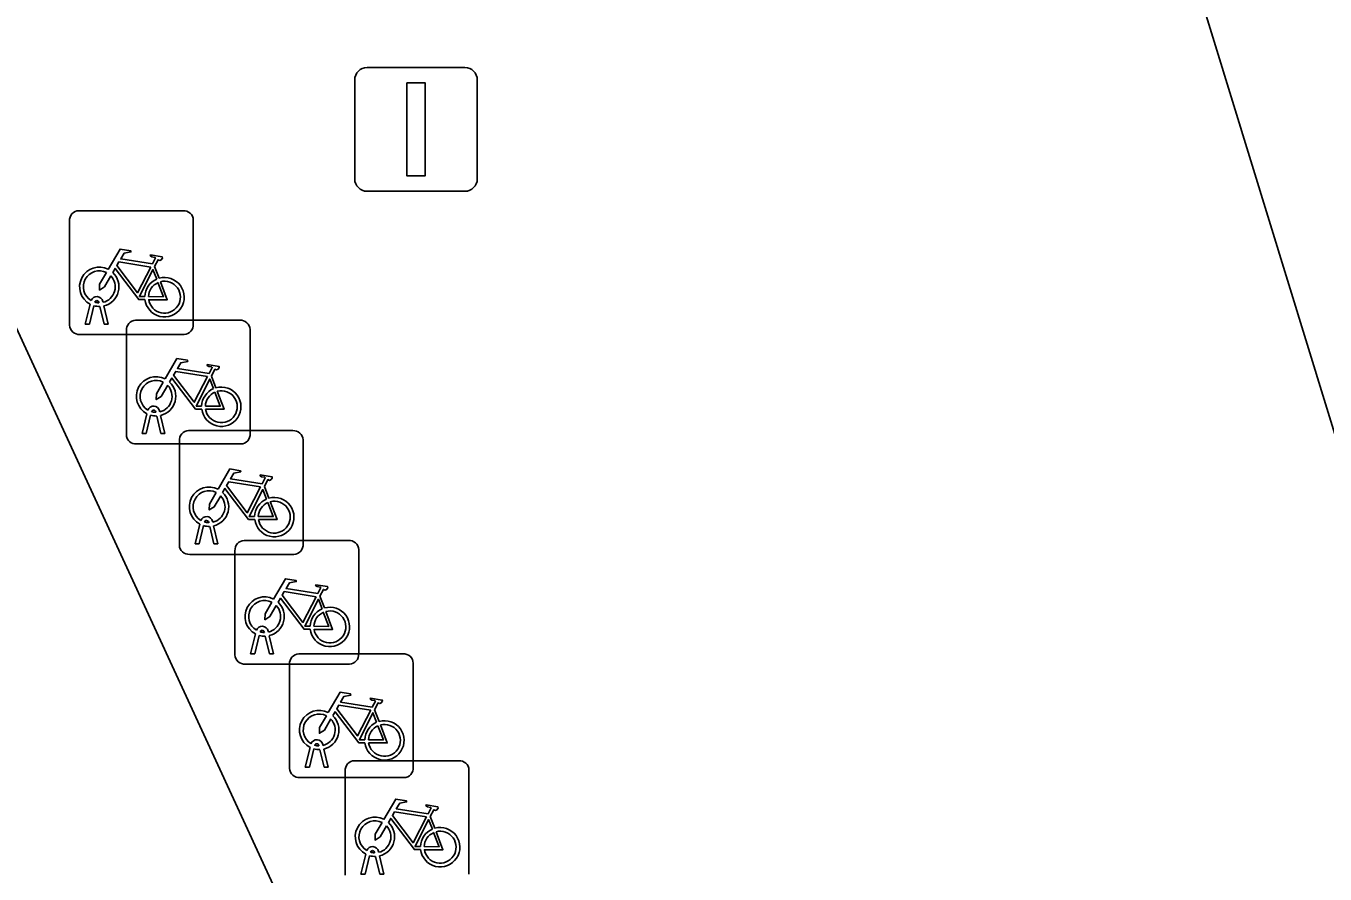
# Model space of a CAD drawing. Extents: x 162172 to 163187, y 382874 to 383685.
# Drawn here: x 162974.75 to 162985.24, y 383538.43 to 383545.28 of the extents above; entities that cross this region are included whole.
import ezdxf

# ---------------------------------------------------------------- set-up
doc = ezdxf.new("R2010")
doc.units = 0
for name, color, linetype in [('IMGEO_Fietsenrek', 7, 'Continuous'), ('IMGEO_Groenvoorziening', 7, 'Continuous'), ('IMGEO_Lichtmast', 7, 'Continuous'), ('IMGEO_Pand', 7, 'Continuous'), ('IMGEO_Voetgangersgebied_open', 7, 'Continuous')]:
    doc.layers.add(name, color=color, linetype=linetype)

msp = doc.modelspace()

# ---------------------------------------------------------------- linework, layer by layer
at = {"layer": 'IMGEO_Fietsenrek'}
for p, q in [((162975.177, 383543.789), (162976.018, 383543.789)), ((162976.018, 383543.789), (162975.177, 383543.789)), ((162975.102, 383542.864), (162975.102, 383543.705)), ((162975.102, 383543.705), (162975.102, 383542.864)), ((162976.102, 383543.714), (162976.102, 383542.873)), ((162976.102, 383542.873), (162976.102, 383543.714)), ((162975.789, 383543.338), (162975.825, 383543.243)), ((162975.229, 383542.873), (162975.268, 383543.033)), ((162975.34, 383543.045), (162975.339, 383543.049)), ((162975.371, 383543.056), (162975.372, 383543.049)), ((162975.298, 383543.021), (162975.263, 383542.873)), ((162975.381, 383542.873), (162975.347, 383543.015)), ((162975.379, 383543.019), (162975.414, 383542.873)), ((162975.263, 383542.873), (162975.229, 383542.873)), ((162975.414, 383542.873), (162975.381, 383542.873)), ((162975.561, 383541.979), (162975.561, 383542.82)), ((162975.561, 383542.82), (162975.561, 383541.979)), ((162975.636, 383542.904), (162976.477, 383542.904)), ((162976.477, 383542.904), (162975.636, 383542.904)), ((162976.561, 383542.829), (162976.561, 383541.988)), ((162976.561, 383541.988), (162976.561, 383542.829)), ((162976.027, 383542.789), (162975.186, 383542.789)), ((162975.186, 383542.789), (162976.027, 383542.789)), ((162976.248, 383542.453), (162976.284, 383542.358)), ((162975.688, 383541.988), (162975.727, 383542.148)), ((162975.757, 383542.136), (162975.722, 383541.988)), ((162975.799, 383542.16), (162975.798, 383542.164)), ((162975.84, 383541.988), (162975.806, 383542.13)), ((162975.83, 383542.171), (162975.831, 383542.164)), ((162975.838, 383542.134), (162975.873, 383541.988)), ((162975.722, 383541.988), (162975.688, 383541.988)), ((162975.873, 383541.988), (162975.84, 383541.988)), ((162976.064, 383542.012), (162976.905, 383542.012)), ((162976.905, 383542.012), (162976.064, 383542.012)), ((162976.486, 383541.904), (162975.645, 383541.904)), ((162975.645, 383541.904), (162976.486, 383541.904)), ((162975.989, 383541.087), (162975.989, 383541.928)), ((162975.989, 383541.928), (162975.989, 383541.087)), ((162976.989, 383541.937), (162976.989, 383541.096)), ((162976.989, 383541.096), (162976.989, 383541.937)), ((162976.676, 383541.561), (162976.712, 383541.466)), ((162976.116, 383541.096), (162976.155, 383541.256)), ((162976.185, 383541.244), (162976.15, 383541.096)), ((162976.227, 383541.268), (162976.226, 383541.272)), ((162976.268, 383541.096), (162976.234, 383541.238)), ((162976.258, 383541.279), (162976.259, 383541.272)), ((162976.266, 383541.242), (162976.301, 383541.096)), ((162976.15, 383541.096), (162976.116, 383541.096)), ((162976.301, 383541.096), (162976.268, 383541.096)), ((162976.438, 383540.2), (162976.438, 383541.041)), ((162976.438, 383541.041), (162976.438, 383540.2)), ((162976.513, 383541.125), (162977.354, 383541.125)), ((162977.354, 383541.125), (162976.513, 383541.125)), ((162977.438, 383541.05), (162977.438, 383540.209)), ((162977.438, 383540.209), (162977.438, 383541.05)), ((162976.914, 383541.012), (162976.073, 383541.012)), ((162976.073, 383541.012), (162976.914, 383541.012)), ((162977.125, 383540.674), (162977.161, 383540.579)), ((162976.565, 383540.209), (162976.604, 383540.369)), ((162976.634, 383540.357), (162976.599, 383540.209)), ((162976.676, 383540.381), (162976.675, 383540.385)), ((162976.717, 383540.209), (162976.683, 383540.351)), ((162976.707, 383540.392), (162976.708, 383540.385)), ((162976.715, 383540.355), (162976.75, 383540.209)), ((162976.599, 383540.209), (162976.565, 383540.209)), ((162976.75, 383540.209), (162976.717, 383540.209)), ((162976.954, 383540.208), (162977.795, 383540.208)), ((162977.795, 383540.208), (162976.954, 383540.208)), ((162977.363, 383540.125), (162976.522, 383540.125)), ((162976.522, 383540.125), (162977.363, 383540.125)), ((162976.879, 383539.283), (162976.879, 383540.124)), ((162976.879, 383540.124), (162976.879, 383539.283)), ((162977.879, 383540.133), (162977.879, 383539.292)), ((162977.879, 383539.292), (162977.879, 383540.133)), ((162977.566, 383539.757), (162977.602, 383539.662)), ((162977.117, 383539.464), (162977.116, 383539.468)), ((162977.148, 383539.475), (162977.149, 383539.468)), ((162977.006, 383539.292), (162977.045, 383539.452)), ((162977.075, 383539.44), (162977.04, 383539.292)), ((162977.158, 383539.292), (162977.124, 383539.434)), ((162977.156, 383539.438), (162977.191, 383539.292)), ((162977.04, 383539.292), (162977.006, 383539.292)), ((162977.191, 383539.292), (162977.158, 383539.292)), ((162977.329, 383538.42), (162977.329, 383539.261)), ((162977.329, 383539.261), (162977.329, 383538.42)), ((162977.404, 383539.345), (162978.245, 383539.345)), ((162978.245, 383539.345), (162977.404, 383539.345)), ((162978.329, 383539.27), (162978.329, 383538.429)), ((162978.329, 383538.429), (162978.329, 383539.27)), ((162977.804, 383539.208), (162976.963, 383539.208)), ((162976.963, 383539.208), (162977.804, 383539.208)), ((162978.016, 383538.894), (162978.052, 383538.799)), ((162977.456, 383538.429), (162977.495, 383538.589)), ((162977.525, 383538.577), (162977.49, 383538.429)), ((162977.567, 383538.601), (162977.566, 383538.605)), ((162977.608, 383538.429), (162977.574, 383538.571)), ((162977.598, 383538.612), (162977.599, 383538.605)), ((162977.606, 383538.575), (162977.641, 383538.429)), ((162977.49, 383538.429), (162977.456, 383538.429)), ((162977.641, 383538.429), (162977.608, 383538.429))]:
    msp.add_line(p, q, dxfattribs=at)
for points in [[(162975.415, 383543.315), (162975.51, 383543.479), (162975.596, 383543.465), (162975.598, 383543.456), (162975.542, 383543.445), (162975.515, 383543.4), (162975.771, 383543.359)], [(162975.758, 383543.334), (162975.501, 383543.375), (162975.484, 383543.346), (162975.651, 383543.126), (162975.758, 383543.334)], [(162975.771, 383543.359), (162975.796, 383543.408), (162975.79, 383543.412), (162975.767, 383543.416), (162975.755, 383543.423), (162975.754, 383543.426), (162975.756, 383543.431), (162975.851, 383543.416), (162975.853, 383543.406), (162975.843, 383543.393), (162975.831, 383543.387), (162975.817, 383543.393), (162975.789, 383543.338)], [(162975.436, 383543.263), (162975.384, 383543.173), (162975.344, 383543.148), (162975.345, 383543.195), (162975.4, 383543.289)], [(162975.711, 383543.071), (162975.661, 383543.071), (162975.47, 383543.322), (162975.451, 383543.29)], [(162975.806, 383543.236), (162975.776, 383543.313), (162975.667, 383543.095), (162975.71, 383543.095)], [(162975.74, 383543.095), (162975.86, 383543.094), (162975.816, 383543.208)], [(162975.836, 383543.215), (162975.891, 383543.07), (162975.741, 383543.07)], [(162975.874, 383542.43), (162975.969, 383542.594), (162976.055, 383542.58), (162976.057, 383542.571), (162976.001, 383542.56), (162975.974, 383542.515), (162976.23, 383542.474)], [(162976.23, 383542.474), (162976.255, 383542.523), (162976.249, 383542.527), (162976.226, 383542.531), (162976.214, 383542.538), (162976.213, 383542.541), (162976.215, 383542.546), (162976.31, 383542.531), (162976.312, 383542.521), (162976.302, 383542.508), (162976.29, 383542.502), (162976.276, 383542.508), (162976.248, 383542.453)], [(162975.895, 383542.378), (162975.843, 383542.288), (162975.803, 383542.263), (162975.804, 383542.31), (162975.859, 383542.404)], [(162976.17, 383542.186), (162976.12, 383542.186), (162975.929, 383542.437), (162975.91, 383542.405)], [(162976.217, 383542.449), (162975.96, 383542.49), (162975.943, 383542.461), (162976.11, 383542.241), (162976.217, 383542.449)], [(162976.265, 383542.351), (162976.235, 383542.428), (162976.126, 383542.21), (162976.169, 383542.21)], [(162976.199, 383542.21), (162976.319, 383542.209), (162976.275, 383542.323)], [(162976.295, 383542.33), (162976.35, 383542.185), (162976.2, 383542.185)], [(162976.302, 383541.538), (162976.397, 383541.702), (162976.483, 383541.688), (162976.485, 383541.679), (162976.429, 383541.668), (162976.402, 383541.623), (162976.658, 383541.582)], [(162976.645, 383541.557), (162976.388, 383541.598), (162976.371, 383541.569), (162976.538, 383541.349), (162976.645, 383541.557)], [(162976.658, 383541.582), (162976.683, 383541.631), (162976.677, 383541.635), (162976.654, 383541.639), (162976.642, 383541.646), (162976.641, 383541.649), (162976.643, 383541.654), (162976.738, 383541.639), (162976.74, 383541.629), (162976.73, 383541.616), (162976.718, 383541.61), (162976.704, 383541.616), (162976.676, 383541.561)], [(162976.323, 383541.486), (162976.271, 383541.396), (162976.231, 383541.371), (162976.232, 383541.418), (162976.287, 383541.512)], [(162976.598, 383541.294), (162976.548, 383541.294), (162976.357, 383541.545), (162976.338, 383541.513)], [(162976.693, 383541.459), (162976.663, 383541.536), (162976.554, 383541.318), (162976.597, 383541.318)], [(162976.627, 383541.318), (162976.747, 383541.317), (162976.703, 383541.431)], [(162976.723, 383541.438), (162976.778, 383541.293), (162976.628, 383541.293)], [(162976.751, 383540.651), (162976.846, 383540.815), (162976.932, 383540.801), (162976.934, 383540.792), (162976.878, 383540.781), (162976.851, 383540.736), (162977.107, 383540.695)], [(162977.107, 383540.695), (162977.132, 383540.744), (162977.126, 383540.748), (162977.103, 383540.752), (162977.091, 383540.759), (162977.09, 383540.762), (162977.092, 383540.767), (162977.187, 383540.752), (162977.189, 383540.742), (162977.179, 383540.729), (162977.167, 383540.723), (162977.153, 383540.729), (162977.125, 383540.674)], [(162976.772, 383540.599), (162976.72, 383540.509), (162976.68, 383540.484), (162976.681, 383540.531), (162976.736, 383540.625)], [(162977.047, 383540.407), (162976.997, 383540.407), (162976.806, 383540.658), (162976.787, 383540.626)], [(162977.094, 383540.67), (162976.837, 383540.711), (162976.82, 383540.682), (162976.987, 383540.462), (162977.094, 383540.67)], [(162977.142, 383540.572), (162977.112, 383540.649), (162977.003, 383540.431), (162977.046, 383540.431)], [(162977.076, 383540.431), (162977.196, 383540.43), (162977.152, 383540.544)], [(162977.172, 383540.551), (162977.227, 383540.406), (162977.077, 383540.406)], [(162977.192, 383539.734), (162977.287, 383539.898), (162977.373, 383539.884), (162977.375, 383539.875), (162977.319, 383539.864), (162977.292, 383539.819), (162977.548, 383539.778)], [(162977.535, 383539.753), (162977.278, 383539.794), (162977.261, 383539.765), (162977.428, 383539.545), (162977.535, 383539.753)], [(162977.548, 383539.778), (162977.573, 383539.827), (162977.567, 383539.831), (162977.544, 383539.835), (162977.532, 383539.842), (162977.531, 383539.845), (162977.533, 383539.85), (162977.628, 383539.835), (162977.63, 383539.825), (162977.62, 383539.812), (162977.608, 383539.806), (162977.594, 383539.812), (162977.566, 383539.757)], [(162977.213, 383539.682), (162977.161, 383539.592), (162977.121, 383539.567), (162977.122, 383539.614), (162977.177, 383539.708)], [(162977.488, 383539.49), (162977.438, 383539.49), (162977.247, 383539.741), (162977.228, 383539.709)], [(162977.583, 383539.655), (162977.553, 383539.732), (162977.444, 383539.514), (162977.487, 383539.514)], [(162977.517, 383539.514), (162977.637, 383539.513), (162977.593, 383539.627)], [(162977.613, 383539.634), (162977.668, 383539.489), (162977.518, 383539.489)], [(162977.642, 383538.871), (162977.737, 383539.035), (162977.823, 383539.021), (162977.825, 383539.012), (162977.769, 383539.001), (162977.742, 383538.956), (162977.998, 383538.915)], [(162977.985, 383538.89), (162977.728, 383538.931), (162977.711, 383538.902), (162977.878, 383538.682), (162977.985, 383538.89)], [(162977.998, 383538.915), (162978.023, 383538.964), (162978.017, 383538.968), (162977.994, 383538.972), (162977.982, 383538.979), (162977.981, 383538.982), (162977.983, 383538.987), (162978.078, 383538.972), (162978.08, 383538.962), (162978.07, 383538.949), (162978.058, 383538.943), (162978.044, 383538.949), (162978.016, 383538.894)], [(162977.663, 383538.819), (162977.611, 383538.729), (162977.571, 383538.704), (162977.572, 383538.751), (162977.627, 383538.845)], [(162977.938, 383538.627), (162977.888, 383538.627), (162977.697, 383538.878), (162977.678, 383538.846)], [(162978.033, 383538.792), (162978.003, 383538.869), (162977.894, 383538.651), (162977.937, 383538.651)], [(162977.967, 383538.651), (162978.087, 383538.65), (162978.043, 383538.764)], [(162978.063, 383538.771), (162978.118, 383538.626), (162977.968, 383538.626)]]:
    msp.add_lwpolyline(points, dxfattribs=at)
for centre, radius, start, end in [((162975.18, 383543.711), 0.0779, 92.4484, 184.2845), ((162975.18, 383543.711), 0.0779, 92.4484, 184.2845), ((162976.024, 383543.711), 0.0779, 2.4484, 94.2845), ((162976.024, 383543.711), 0.0779, 2.4484, 94.2845), ((162975.342, 383543.174), 0.159, 62.6766, 242.1369), ((162975.342, 383543.174), 0.129, 63.3192, 238.903), ((162975.342, 383543.174), 0.129, 283.6043, 43.4302), ((162975.342, 383543.174), 0.159, 283.5766, 46.6042), ((162975.869, 383543.09), 0.159, 113.3408, 178.3217), ((162975.869, 383543.09), 0.159, 187.0065, 105.7708), ((162975.869, 383543.09), 0.129, 113.923, 177.9556), ((162975.869, 383543.09), 0.129, 188.6715, 104.5883), ((162975.322, 383543.045), 0.0499, 12.8025, 158.6934), ((162975.322, 383543.045), 0.0174, 12.8025, 163.4502), ((162975.342, 383543.174), 0.129, 253.415, 269.0204), ((162975.342, 383543.174), 0.159, 253.9967, 271.7867), ((162975.18, 383542.867), 0.0779, 182.4484, 274.2845), ((162975.18, 383542.867), 0.0779, 182.4484, 274.2845), ((162975.639, 383542.826), 0.0779, 92.4484, 184.2845), ((162975.639, 383542.826), 0.0779, 92.4484, 184.2845), ((162976.024, 383542.867), 0.0779, 272.4484, 4.2845), ((162976.024, 383542.867), 0.0779, 272.4484, 4.2845), ((162976.483, 383542.826), 0.0779, 2.4484, 94.2845), ((162976.483, 383542.826), 0.0779, 2.4484, 94.2845), ((162975.801, 383542.289), 0.159, 62.6766, 242.1369), ((162975.801, 383542.289), 0.129, 63.3192, 238.903), ((162975.801, 383542.289), 0.159, 283.5766, 46.6042), ((162975.801, 383542.289), 0.129, 283.6043, 43.4302), ((162976.328, 383542.205), 0.159, 113.3408, 178.3217), ((162976.328, 383542.205), 0.159, 187.0065, 105.7708), ((162976.328, 383542.205), 0.129, 113.923, 177.9556), ((162976.328, 383542.205), 0.129, 188.6715, 104.5883), ((162975.781, 383542.16), 0.0499, 12.8025, 158.6934), ((162975.801, 383542.289), 0.159, 253.9967, 271.7867), ((162975.781, 383542.16), 0.0174, 12.8025, 163.4502), ((162975.801, 383542.289), 0.129, 253.415, 269.0204), ((162975.639, 383541.982), 0.0779, 182.4484, 274.2845), ((162975.639, 383541.982), 0.0779, 182.4484, 274.2845), ((162976.067, 383541.934), 0.0779, 92.4484, 184.2845), ((162976.067, 383541.934), 0.0779, 92.4484, 184.2845), ((162976.483, 383541.982), 0.0779, 272.4484, 4.2845), ((162976.483, 383541.982), 0.0779, 272.4484, 4.2845), ((162976.911, 383541.934), 0.0779, 2.4484, 94.2845), ((162976.911, 383541.934), 0.0779, 2.4484, 94.2845), ((162976.229, 383541.397), 0.159, 62.6766, 242.1369), ((162976.229, 383541.397), 0.129, 63.3192, 238.903), ((162976.229, 383541.397), 0.129, 283.6043, 43.4302), ((162976.229, 383541.397), 0.159, 283.5766, 46.6042), ((162976.756, 383541.313), 0.159, 113.3408, 178.3217), ((162976.756, 383541.313), 0.159, 187.0065, 105.7708), ((162976.756, 383541.313), 0.129, 113.923, 177.9556), ((162976.756, 383541.313), 0.129, 188.6715, 104.5883), ((162976.209, 383541.268), 0.0499, 12.8025, 158.6934), ((162976.229, 383541.397), 0.159, 253.9967, 271.7867), ((162976.209, 383541.268), 0.0174, 12.8025, 163.4502), ((162976.229, 383541.397), 0.129, 253.415, 269.0204), ((162976.067, 383541.09), 0.0779, 182.4484, 274.2845), ((162976.067, 383541.09), 0.0779, 182.4484, 274.2845), ((162976.516, 383541.047), 0.0779, 92.4484, 184.2845), ((162976.516, 383541.047), 0.0779, 92.4484, 184.2845), ((162976.911, 383541.09), 0.0779, 272.4484, 4.2845), ((162976.911, 383541.09), 0.0779, 272.4484, 4.2845), ((162977.36, 383541.047), 0.0779, 2.4484, 94.2845), ((162977.36, 383541.047), 0.0779, 2.4484, 94.2845), ((162976.678, 383540.51), 0.159, 62.6766, 242.1369), ((162976.678, 383540.51), 0.129, 63.3192, 238.903), ((162976.678, 383540.51), 0.159, 283.5766, 46.6042), ((162976.678, 383540.51), 0.129, 283.6043, 43.4302), ((162977.205, 383540.426), 0.159, 113.3408, 178.3217), ((162977.205, 383540.426), 0.159, 187.0065, 105.7708), ((162977.205, 383540.426), 0.129, 113.923, 177.9556), ((162977.205, 383540.426), 0.129, 188.6715, 104.5883), ((162976.658, 383540.381), 0.0499, 12.8025, 158.6934), ((162976.658, 383540.381), 0.0174, 12.8025, 163.4502), ((162976.678, 383540.51), 0.159, 253.9967, 271.7867), ((162976.678, 383540.51), 0.129, 253.415, 269.0204), ((162976.516, 383540.203), 0.0779, 182.4484, 274.2845), ((162976.516, 383540.203), 0.0779, 182.4484, 274.2845), ((162976.957, 383540.13), 0.0779, 92.4484, 184.2845), ((162976.957, 383540.13), 0.0779, 92.4484, 184.2845), ((162977.36, 383540.203), 0.0779, 272.4484, 4.2845), ((162977.36, 383540.203), 0.0779, 272.4484, 4.2845), ((162977.801, 383540.13), 0.0779, 2.4484, 94.2845), ((162977.801, 383540.13), 0.0779, 2.4484, 94.2845), ((162977.119, 383539.593), 0.159, 62.6766, 242.1369), ((162977.119, 383539.593), 0.129, 63.3192, 238.903), ((162977.119, 383539.593), 0.129, 283.6043, 43.4302), ((162977.119, 383539.593), 0.159, 283.5766, 46.6042), ((162977.646, 383539.509), 0.159, 187.0065, 105.7708), ((162977.646, 383539.509), 0.159, 113.3408, 178.3217), ((162977.646, 383539.509), 0.129, 113.923, 177.9556), ((162977.646, 383539.509), 0.129, 188.6715, 104.5883), ((162977.099, 383539.464), 0.0499, 12.8025, 158.6934), ((162977.099, 383539.464), 0.0174, 12.8025, 163.4502), ((162977.119, 383539.593), 0.129, 253.415, 269.0204), ((162977.119, 383539.593), 0.159, 253.9967, 271.7867), ((162976.957, 383539.286), 0.0779, 182.4484, 274.2845), ((162976.957, 383539.286), 0.0779, 182.4484, 274.2845), ((162977.407, 383539.267), 0.0779, 92.4484, 184.2845), ((162977.407, 383539.267), 0.0779, 92.4484, 184.2845), ((162977.801, 383539.286), 0.0779, 272.4484, 4.2845), ((162977.801, 383539.286), 0.0779, 272.4484, 4.2845), ((162978.251, 383539.267), 0.0779, 2.4484, 94.2845), ((162978.251, 383539.267), 0.0779, 2.4484, 94.2845), ((162977.569, 383538.73), 0.159, 62.6766, 242.1369), ((162977.569, 383538.73), 0.129, 63.3192, 238.903), ((162977.569, 383538.73), 0.159, 283.5766, 46.6042), ((162977.569, 383538.73), 0.129, 283.6043, 43.4302), ((162978.096, 383538.646), 0.159, 113.3408, 178.3217), ((162978.096, 383538.646), 0.159, 187.0065, 105.7708), ((162978.096, 383538.646), 0.129, 113.923, 177.9556), ((162978.096, 383538.646), 0.129, 188.6715, 104.5883), ((162977.549, 383538.601), 0.0499, 12.8025, 158.6934), ((162977.549, 383538.601), 0.0174, 12.8025, 163.4502), ((162977.569, 383538.73), 0.159, 253.9967, 271.7867), ((162977.569, 383538.73), 0.129, 253.415, 269.0204)]:
    msp.add_arc(centre, radius, start, end, dxfattribs=at)
at = {"layer": 'IMGEO_Groenvoorziening'}
msp.add_lwpolyline([(162985.942, 383526.855), (162982.752, 383525.317), (162973.901, 383544.51), (162970.868, 383543.149)], dxfattribs=at)
at = {"layer": 'IMGEO_Lichtmast'}
for p, q in [((162977.506, 383544.946), (162978.296, 383544.946)), ((162978.296, 383544.946), (162977.506, 383544.946)), ((162977.406, 383544.046), (162977.406, 383544.846)), ((162977.406, 383544.846), (162977.406, 383544.046)), ((162978.396, 383544.846), (162978.396, 383544.046)), ((162978.396, 383544.046), (162978.396, 383544.846)), ((162978.296, 383543.946), (162977.506, 383543.946)), ((162977.506, 383543.946), (162978.296, 383543.946))]:
    msp.add_line(p, q, dxfattribs=at)
msp.add_lwpolyline([(162977.826, 383544.821), (162977.976, 383544.821), (162977.976, 383544.071), (162977.826, 383544.071), (162977.826, 383544.821)], dxfattribs=at)
for centre, start, end in [((162977.506, 383544.846), 90, 180), ((162977.506, 383544.846), 90, 180), ((162978.296, 383544.846), 0, 90), ((162978.296, 383544.846), 360, 90), ((162977.506, 383544.046), 180, 270), ((162977.506, 383544.046), 180, 270), ((162978.296, 383544.046), 270, 0), ((162978.296, 383544.046), 270, 0)]:
    msp.add_arc(centre, 0.1, start, end, dxfattribs=at)
at = {"layer": 'IMGEO_Pand'}
msp.add_lwpolyline([(163022.175, 383573.116), (163024.131, 383574.075), (163022.133, 383578.161), (163017.086, 383588.211), (163011.147, 383587.029), (163002.972, 383585.047), (162995.394, 383582.782), (162987.974, 383580.173), (162983.327, 383578.315), (162982.3, 383571.472), (162981.912, 383562.564), (162982.54, 383554.158), (162984.043, 383546.157), (162986.308, 383538.784), (162988.543, 383533.28), (162989.758, 383532.929), (162990.046, 383532.845), (162989.972, 383532.445)], dxfattribs=at)
at = {"layer": 'IMGEO_Voetgangersgebied_open'}
for points in [[(162989.972, 383532.445), (162990.046, 383532.845), (162989.758, 383532.929), (162988.543, 383533.28), (162986.308, 383538.784), (162984.043, 383546.157), (162982.54, 383554.158), (162981.912, 383562.564), (162982.3, 383571.472), (162983.327, 383578.315), (162987.974, 383580.173), (162995.394, 383582.782), (163002.972, 383585.047), (163011.147, 383587.029), (163017.086, 383588.211), (163022.133, 383578.161), (163024.131, 383574.075), (163022.175, 383573.116), (163023.648, 383570.112), (163000.034, 383558.534), (162998.571, 383561.542), (162995.574, 383560.073), (162996.104, 383556.556)], [(162972.887, 383546.72), (162973.901, 383544.51), (162982.752, 383525.317), (162985.942, 383526.855)]]:
    msp.add_lwpolyline(points, dxfattribs=at)

doc.saveas('drawing.dxf')
